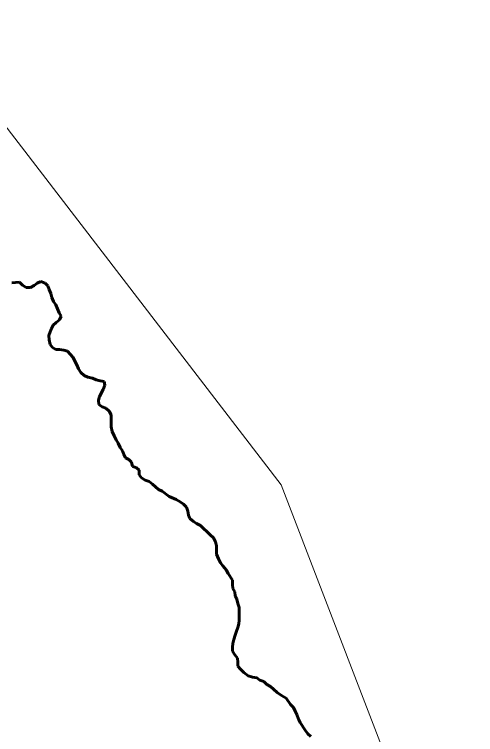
# Model space of a CAD drawing. Extents: x 553962 to 842807, y 8883888 to 9032388.
# Drawn here: x 804322 to 805164, y 9022152 to 9023467 of the extents above; entities that cross this region are included whole.
import ezdxf

# ---------------------------------------------------------------- set-up
doc = ezdxf.new("R2010")
doc.units = 0
doc.header["$LTSCALE"] = 200
doc.linetypes.add('LONG_DASH_SHORT_DASH', pattern=[9.9, 6, -1.2, 1.5, -1.2])
for name, color, linetype, lineweight in [('35', 7, 'Continuous', 13), ('7', 7, 'LONG_DASH_SHORT_DASH', 60), ('8', 7, 'Continuous', 13)]:
    doc.layers.add(name, color=color, linetype=linetype, lineweight=lineweight)

msp = doc.modelspace()

# ---------------------------------------------------------------- linework, layer by layer
at = {"layer": '35'}
for points in [[(804323.5, 9022977.7), (804316.7, 9022977.1)], [(804418.5, 9022852.1), (804411.7, 9022854), (804404.1, 9022855), (804397.1, 9022855.2), (804391, 9022858.7), (804387, 9022864.2), (804385, 9022872.7), (804384.7, 9022880.5), (804386.7, 9022887.1), (804389.2, 9022893.6), (804392.4, 9022899.6), (804397.7, 9022904.7), (804403.7, 9022909.5), (804406.9, 9022915.8), (804403.4, 9022922.3), (804400.1, 9022929.6), (804397.5, 9022936.6), (804393.2, 9022942.6), (804390, 9022949.8), (804387.9, 9022957.1), (804384.9, 9022964.6), (804382.8, 9022971.7), (804377.8, 9022976.4), (804370, 9022979.6), (804363.5, 9022976.1), (804357.7, 9022971.8), (804351.2, 9022968.2), (804343.2, 9022968.5), (804336.6, 9022972.7), (804331.1, 9022978), (804323.5, 9022977.7)], [(804711.9, 9022445.9), (804708.6, 9022452.4), (804702.3, 9022459.6), (804698, 9022465.6), (804694.2, 9022472.4), (804690.9, 9022481.2), (804690.8, 9022496.2), (804689.1, 9022504), (804685.3, 9022510.8), (804679.2, 9022516.8), (804661.6, 9022533.5), (804654.5, 9022537), (804648.5, 9022540.7), (804641.9, 9022546.2), (804639.6, 9022552.7), (804638.6, 9022559.5), (804636.1, 9022567.3), (804630.3, 9022572.3), (804624.5, 9022576.5), (804617.2, 9022580.8), (804604.3, 9022586.7), (804591.5, 9022596), (804584.7, 9022599.2), (804579.2, 9022604.2), (804574.1, 9022609.2), (804567.6, 9022613.7), (804560.3, 9022616.4), (804553.5, 9022620.4), (804549.7, 9022626.4), (804549.7, 9022634.7), (804544.3, 9022639.5), (804537.6, 9022641.2), (804535.5, 9022649.2), (804530.7, 9022654.2), (804524.4, 9022656.9), (804521.4, 9022663.2), (804519.1, 9022669.7), (804514.6, 9022676), (804511, 9022683.7), (804507.2, 9022689.8), (804503.9, 9022697.5), (804500.4, 9022705.3), (804498.6, 9022713.6), (804498.6, 9022728.1), (804498.3, 9022735.7), (804494.7, 9022742.4), (804488.7, 9022747.9), (804481.9, 9022750.1), (804475.8, 9022754.9), (804475.1, 9022762.4), (804476.8, 9022769.2), (804483.5, 9022782.3), (804486.8, 9022789.8), (804485.7, 9022796.6), (804478.2, 9022797.8), (804470.7, 9022799.8), (804464.4, 9022802.5), (804455.6, 9022804.3), (804449.3, 9022807.8), (804443, 9022813), (804438.7, 9022819.5), (804435.9, 9022826.8), (804428.5, 9022840.8), (804423.5, 9022846.8), (804418.5, 9022852.1)], [(804748.8, 9022259.2), (804740.7, 9022265.2), (804734.4, 9022271), (804729.8, 9022276.7), (804729.6, 9022283.8), (804728.8, 9022291), (804724.5, 9022297.3), (804720.2, 9022304), (804719.9, 9022311.3), (804720.7, 9022318.1), (804722.4, 9022325.1), (804725.1, 9022333.2), (804727.1, 9022340.5), (804729.8, 9022347), (804731.8, 9022353.6), (804732.3, 9022360.6), (804732.2, 9022383.9), (804729.9, 9022391.2), (804728.1, 9022398.7), (804725.1, 9022405), (804724.1, 9022412.3), (804720.5, 9022418.3), (804720, 9022425.8), (804720, 9022433.6), (804711.9, 9022445.9)], [(804863, 9022148.3), (804857.7, 9022153.2), (804852.9, 9022159.5), (804843.8, 9022173.8), (804840.8, 9022180), (804837.7, 9022188.1), (804834.2, 9022194.1), (804831.1, 9022201.1), (804826.1, 9022206.3), (804817.7, 9022217.8), (804809.4, 9022223.1), (804801.6, 9022228.3), (804794.8, 9022234.8), (804789.5, 9022239.3), (804782.7, 9022243.1), (804776.9, 9022248.3), (804770.1, 9022251), (804764.3, 9022255), (804756.6, 9022256.5), (804748.8, 9022259.2)]]:
    msp.add_lwpolyline(points, dxfattribs=at)
at = {"layer": '7'}
for points in [[(804323.5, 9022977.7), (804316.7, 9022977.1)], [(804418.5, 9022852.1), (804411.7, 9022854), (804404.1, 9022855), (804397.1, 9022855.2), (804391, 9022858.7), (804387, 9022864.2), (804385, 9022872.7), (804384.7, 9022880.5), (804386.7, 9022887.1), (804389.2, 9022893.6), (804392.4, 9022899.6), (804397.7, 9022904.7), (804403.7, 9022909.5), (804406.9, 9022915.8), (804403.4, 9022922.3), (804400.1, 9022929.6), (804397.5, 9022936.6), (804393.2, 9022942.6), (804390, 9022949.8), (804387.9, 9022957.1), (804384.9, 9022964.6), (804382.8, 9022971.7), (804377.8, 9022976.4), (804370, 9022979.6), (804363.5, 9022976.1), (804357.7, 9022971.8), (804351.2, 9022968.2), (804343.2, 9022968.5), (804336.6, 9022972.7), (804331.1, 9022978), (804323.5, 9022977.7)], [(804711.9, 9022445.9), (804708.6, 9022452.4), (804702.3, 9022459.6), (804698, 9022465.6), (804694.2, 9022472.4), (804690.9, 9022481.2), (804690.8, 9022496.2), (804689.1, 9022504), (804685.3, 9022510.8), (804679.2, 9022516.8), (804661.6, 9022533.5), (804654.5, 9022537), (804648.5, 9022540.7), (804641.9, 9022546.2), (804639.6, 9022552.7), (804638.6, 9022559.5), (804636.1, 9022567.3), (804630.3, 9022572.3), (804624.5, 9022576.5), (804617.2, 9022580.8), (804604.3, 9022586.7), (804591.5, 9022596), (804584.7, 9022599.2), (804579.2, 9022604.2), (804574.1, 9022609.2), (804567.6, 9022613.7), (804560.3, 9022616.4), (804553.5, 9022620.4), (804549.7, 9022626.4), (804549.7, 9022634.7), (804544.3, 9022639.5), (804537.6, 9022641.2), (804535.5, 9022649.2), (804530.7, 9022654.2), (804524.4, 9022656.9), (804521.4, 9022663.2), (804519.1, 9022669.7), (804514.6, 9022676), (804511, 9022683.7), (804507.2, 9022689.8), (804503.9, 9022697.5), (804500.4, 9022705.3), (804498.6, 9022713.6), (804498.6, 9022728.1), (804498.3, 9022735.7), (804494.7, 9022742.4), (804488.7, 9022747.9), (804481.9, 9022750.1), (804475.8, 9022754.9), (804475.1, 9022762.4), (804476.8, 9022769.2), (804483.5, 9022782.3), (804486.8, 9022789.8), (804485.7, 9022796.6), (804478.2, 9022797.8), (804470.7, 9022799.8), (804464.4, 9022802.5), (804455.6, 9022804.3), (804449.3, 9022807.8), (804443, 9022813), (804438.7, 9022819.5), (804435.9, 9022826.8), (804428.5, 9022840.8), (804423.5, 9022846.8), (804418.5, 9022852.1)], [(804748.8, 9022259.2), (804740.7, 9022265.2), (804734.4, 9022271), (804729.8, 9022276.7), (804729.6, 9022283.8), (804728.8, 9022291), (804724.5, 9022297.3), (804720.2, 9022304), (804719.9, 9022311.3), (804720.7, 9022318.1), (804722.4, 9022325.1), (804725.1, 9022333.2), (804727.1, 9022340.5), (804729.8, 9022347), (804731.8, 9022353.6), (804732.3, 9022360.6), (804732.2, 9022383.9), (804729.9, 9022391.2), (804728.1, 9022398.7), (804725.1, 9022405), (804724.1, 9022412.3), (804720.5, 9022418.3), (804720, 9022425.8), (804720, 9022433.6), (804711.9, 9022445.9)], [(804863, 9022148.3), (804857.7, 9022153.2), (804852.9, 9022159.5), (804843.8, 9022173.8), (804840.8, 9022180), (804837.7, 9022188.1), (804834.2, 9022194.1), (804831.1, 9022201.1), (804826.1, 9022206.3), (804817.7, 9022217.8), (804809.4, 9022223.1), (804801.6, 9022228.3), (804794.8, 9022234.8), (804789.5, 9022239.3), (804782.7, 9022243.1), (804776.9, 9022248.3), (804770.1, 9022251), (804764.3, 9022255), (804756.6, 9022256.5), (804748.8, 9022259.2)]]:
    msp.add_lwpolyline(points, dxfattribs=at)
at = {"layer": '8'}
msp.add_lwpolyline([(803188, 9022060.7), (803271.6, 9022924.2), (803675.2, 9023216.6), (804148.5, 9023467.3), (804808.6, 9022607.9), (805204.5, 9021578.1), (806459.2, 9022186), (806904.6, 9022074.6)], dxfattribs=at)

doc.saveas('drawing.dxf')
